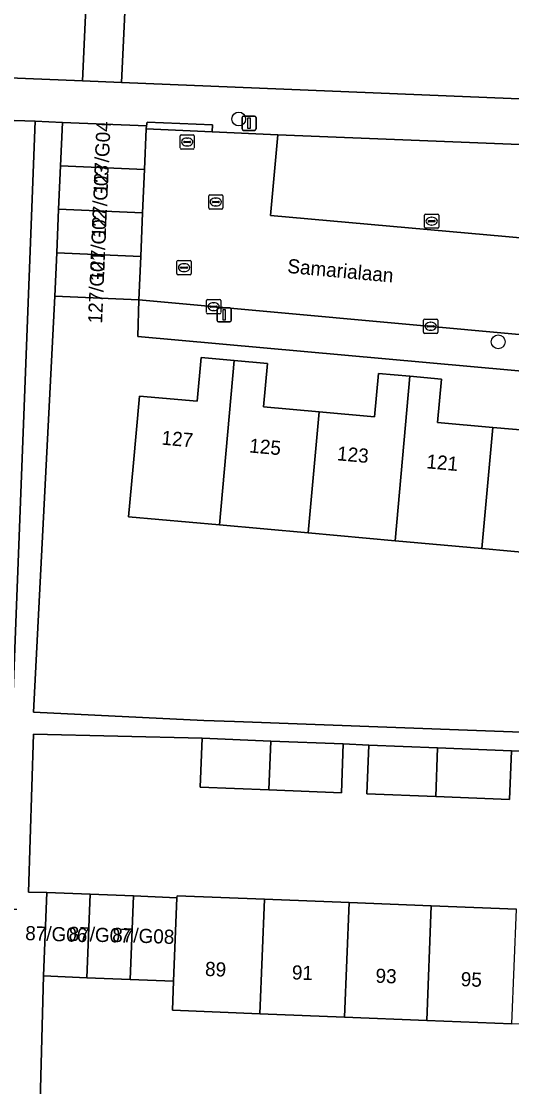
# Model space of a CAD drawing. Extents: x 161354 to 162026, y 386504 to 387460.
# Drawn here: x 161436.1 to 161470.8, y 387027.5 to 387102.9 of the extents above; entities that cross this region are included whole.
import ezdxf

# ---------------------------------------------------------------- set-up
doc = ezdxf.new("R2010")
doc.units = 0
for name, color, linetype in [('IMGEO_Boom', 7, 'Continuous'), ('IMGEO_Erf', 7, 'Continuous'), ('IMGEO_Kolk', 7, 'Continuous'), ('IMGEO_Lichtmast', 7, 'Continuous'), ('IMGEO_Openbare_ruimte_label', 7, 'Continuous'), ('IMGEO_Pand', 7, 'Continuous'), ('IMGEO_Pand_nummerreeks', 7, 'Continuous'), ('IMGEO_Parkeervlak_open', 7, 'Continuous'), ('IMGEO_Rijbaan_lokaal_open', 7, 'Continuous'), ('IMGEO_Rioolput', 7, 'Continuous'), ('IMGEO_Voetpad_open', 7, 'Continuous')]:
    doc.layers.add(name, color=color, linetype=linetype)

msp = doc.modelspace()

# ---------------------------------------------------------------- linework, layer by layer
at = {"layer": 'IMGEO_Boom'}
for centre in [(161451.494, 387095.947), (161469.83, 387080.194)]:
    msp.add_circle(centre, 0.489, dxfattribs=at)
at = {"layer": 'IMGEO_Erf'}
for points in [[(161420.847, 387167.119), (161420.722, 387165.849), (161419.152, 387145.879), (161415.319, 387101.857), (161415.293, 387101.72), (161415.119, 387099.688), (161440.458, 387098.648), (161443.609, 387167.785)], [(161509.854, 387102.729), (161503.759, 387102.981), (161500, 387103.136), (161497.701, 387103.231), (161491.938, 387103.469), (161485.881, 387103.719), (161479.75, 387103.972), (161473.927, 387104.212), (161467.993, 387104.457), (161461.871, 387104.71), (161456.025, 387104.951), (161449.869, 387105.205), (161449.953, 387107.231), (161446.8, 387107.361), (161443.644, 387107.491), (161443.218, 387098.534), (161500, 387096.204), (161507.716, 387095.887)], [(161435.806, 387040.05), (161434.978, 387040.065), (161435.018, 387041.376), (161437.115, 387095.79), (161414.848, 387096.512), (161414.72, 387095.022), (161414.721, 387094.933), (161408.966, 387029.008)], [(161507.491, 387074.867), (161500, 387075.542), (161444.354, 387080.558), (161444.439, 387083.16), (161438.503, 387083.415), (161436.997, 387054.005), (161449.034, 387053.417), (161451.203, 387053.337), (161501.854, 387051.463), (161501.969, 387054.613), (161502.084, 387057.762), (161508.089, 387057.543), (161508.356, 387065.139), (161508.652, 387073.55)], [(161474.821, 387065.015), (161468.676, 387065.569), (161462.552, 387066.122), (161456.402, 387066.676), (161450.139, 387067.241), (161443.709, 387067.821), (161444.03, 387071.378), (161444.479, 387076.357), (161448.558, 387075.989), (161448.836, 387079.081), (161451.178, 387078.87), (161453.518, 387078.659), (161453.242, 387075.599), (161457.168, 387075.245), (161461.094, 387074.891), (161461.371, 387077.957), (161463.592, 387077.757), (161465.815, 387077.556), (161465.539, 387074.497), (161469.442, 387074.145), (161473.344, 387073.793)], [(161472.618, 387051.206), (161470.765, 387051.281), (161470.627, 387047.835), (161465.411, 387048.042), (161460.543, 387048.235), (161460.681, 387051.685), (161458.883, 387051.758), (161458.745, 387048.306), (161453.625, 387048.509), (161448.762, 387048.701), (161448.902, 387052.158), (161437.003, 387052.46), (161436.643, 387041.283), (161437.939, 387041.255), (161441.004, 387041.132), (161444.069, 387041.009), (161447.131, 387040.887), (161447.137, 387041.03), (161453.316, 387040.782), (161459.299, 387040.543), (161465.101, 387040.311), (161471.118, 387040.07)], [(161488.587, 387031.259), (161482.745, 387031.493), (161476.677, 387031.736), (161470.794, 387031.971), (161464.777, 387032.212), (161458.975, 387032.444), (161452.992, 387032.684), (161446.813, 387032.931), (161446.895, 387034.988), (161443.832, 387035.111), (161440.767, 387035.233), (161437.703, 387035.356), (161437.454, 387026.478), (161500, 387023.805), (161504.653, 387023.606)]]:
    msp.add_lwpolyline(points, dxfattribs=at)
at = {"layer": 'IMGEO_Kolk'}
for p, q in [((161449.372, 387089.655), (161449.372, 387090.507)), ((161449.447, 387090.581), (161450.299, 387090.581)), ((161449.86, 387090.361), (161449.885, 387090.361)), ((161450.373, 387090.507), (161450.373, 387089.655)), ((161450.299, 387089.581), (161449.447, 387089.581)), ((161449.631, 387090.075), (161449.631, 387090.087)), ((161450.069, 387090.038), (161449.671, 387090.038)), ((161449.674, 387090.124), (161450.072, 387090.124)), ((161449.883, 387089.801), (161449.858, 387089.801)), ((161450.115, 387090.087), (161450.115, 387090.075)), ((161464.625, 387088.298), (161464.625, 387089.15)), ((161464.7, 387089.224), (161465.552, 387089.224)), ((161465.113, 387089.004), (161465.138, 387089.004)), ((161465.626, 387089.15), (161465.626, 387088.298)), ((161465.552, 387088.224), (161464.7, 387088.224)), ((161464.884, 387088.718), (161464.884, 387088.73)), ((161465.322, 387088.681), (161464.924, 387088.681)), ((161464.927, 387088.767), (161465.325, 387088.767)), ((161465.136, 387088.444), (161465.111, 387088.444)), ((161465.368, 387088.73), (161465.368, 387088.718)), ((161449.218, 387082.254), (161449.218, 387083.106)), ((161449.293, 387083.18), (161450.145, 387083.18)), ((161449.706, 387082.96), (161449.731, 387082.96)), ((161450.219, 387083.106), (161450.219, 387082.254)), ((161450.145, 387082.18), (161449.293, 387082.18)), ((161449.477, 387082.674), (161449.477, 387082.686)), ((161449.915, 387082.637), (161449.517, 387082.637)), ((161449.52, 387082.723), (161449.918, 387082.723)), ((161449.729, 387082.4), (161449.704, 387082.4)), ((161449.961, 387082.686), (161449.961, 387082.674)), ((161464.558, 387080.865), (161464.558, 387081.717)), ((161464.633, 387081.791), (161465.485, 387081.791)), ((161464.817, 387081.285), (161464.817, 387081.297)), ((161464.86, 387081.334), (161465.258, 387081.334)), ((161465.046, 387081.571), (161465.071, 387081.571)), ((161465.301, 387081.297), (161465.301, 387081.285)), ((161465.559, 387081.717), (161465.559, 387080.865)), ((161465.485, 387080.791), (161464.633, 387080.791)), ((161465.255, 387081.248), (161464.857, 387081.248)), ((161465.069, 387081.011), (161465.044, 387081.011))]:
    msp.add_line(p, q, dxfattribs=at)
for points in [[(161449.372, 387089.655), (161449.372, 387090.507)], [(161449.447, 387090.581), (161450.299, 387090.581)], [(161450.373, 387090.507), (161450.373, 387089.655)], [(161450.299, 387089.581), (161449.447, 387089.581)], [(161464.625, 387088.298), (161464.625, 387089.15)], [(161464.7, 387089.224), (161465.552, 387089.224)], [(161465.626, 387089.15), (161465.626, 387088.298)], [(161465.552, 387088.224), (161464.7, 387088.224)], [(161449.218, 387082.254), (161449.218, 387083.106)], [(161449.293, 387083.18), (161450.145, 387083.18)], [(161450.219, 387083.106), (161450.219, 387082.254)], [(161450.145, 387082.18), (161449.293, 387082.18)], [(161464.558, 387080.865), (161464.558, 387081.717)], [(161464.633, 387081.791), (161465.485, 387081.791)], [(161465.559, 387081.717), (161465.559, 387080.865)], [(161465.485, 387080.791), (161464.633, 387080.791)]]:
    msp.add_lwpolyline(points, dxfattribs=at)
for centre, radius, start, end in [((161449.449, 387090.505), 0.0765, 91.55205, 178.44795), ((161449.449, 387090.505), 0.0765, 91.55205, 178.44795), ((161450.297, 387090.505), 0.0765, 1.55205, 88.44795), ((161450.297, 387090.505), 0.0765, 1.55205, 88.44795), ((161449.449, 387089.657), 0.0765, 181.55205, 268.44795), ((161449.449, 387089.657), 0.0765, 181.55205, 268.44795), ((161449.671, 387090.084), 0.0403, 85.87752, 175.75265), ((161449.668, 387090.074), 0.0366, 178.93798, 274.71019), ((161450.072, 387090.081), 0.043, 264.86636, 352.45326), ((161450.076, 387090.086), 0.0386, 1.73085, 96.63898), ((161450.297, 387089.657), 0.0765, 271.55205, 358.44795), ((161450.297, 387089.657), 0.0765, 271.55205, 358.44795), ((161464.702, 387089.148), 0.0765, 91.55205, 178.44795), ((161464.702, 387089.148), 0.0765, 91.55205, 178.44795), ((161465.55, 387089.148), 0.0765, 1.55205, 88.44795), ((161465.55, 387089.148), 0.0765, 1.55205, 88.44795), ((161464.702, 387088.3), 0.0765, 181.55205, 268.44795), ((161464.702, 387088.3), 0.0765, 181.55205, 268.44795), ((161464.924, 387088.727), 0.0403, 85.87752, 175.75265), ((161464.921, 387088.717), 0.0366, 178.93798, 274.71019), ((161465.325, 387088.724), 0.043, 264.86636, 352.45326), ((161465.329, 387088.729), 0.0386, 1.73085, 96.63898), ((161465.55, 387088.3), 0.0765, 271.55205, 358.44795), ((161465.55, 387088.3), 0.0765, 271.55205, 358.44795), ((161449.295, 387083.104), 0.0765, 91.55205, 178.44795), ((161449.295, 387083.104), 0.0765, 91.55205, 178.44795), ((161450.143, 387083.104), 0.0765, 1.55205, 88.44795), ((161450.143, 387083.104), 0.0765, 1.55205, 88.44795), ((161449.295, 387082.256), 0.0765, 181.55205, 268.44795), ((161449.295, 387082.256), 0.0765, 181.55205, 268.44795), ((161449.517, 387082.683), 0.0403, 85.87752, 175.75265), ((161449.514, 387082.673), 0.0366, 178.93798, 274.71019), ((161449.918, 387082.68), 0.043, 264.86636, 352.45326), ((161449.922, 387082.685), 0.0386, 1.73085, 96.63898), ((161450.143, 387082.256), 0.0765, 271.55205, 358.44795), ((161450.143, 387082.256), 0.0765, 271.55205, 358.44795), ((161464.635, 387081.715), 0.0765, 91.55205, 178.44795), ((161464.635, 387081.715), 0.0765, 91.55205, 178.44795), ((161464.857, 387081.294), 0.0403, 85.87752, 175.75265), ((161464.854, 387081.284), 0.0366, 178.93798, 274.71019), ((161465.258, 387081.291), 0.043, 264.86636, 352.45326), ((161465.262, 387081.296), 0.0386, 1.73085, 96.63898), ((161465.483, 387081.715), 0.0765, 1.55205, 88.44795), ((161465.483, 387081.715), 0.0765, 1.55205, 88.44795), ((161464.635, 387080.867), 0.0765, 181.55205, 268.44795), ((161464.635, 387080.867), 0.0765, 181.55205, 268.44795), ((161465.483, 387080.867), 0.0765, 271.55205, 358.44795), ((161465.483, 387080.867), 0.0765, 271.55205, 358.44795)]:
    msp.add_arc(centre, radius, start, end, dxfattribs=at)
for centre, major_axis, ratio, start_param, end_param in [((161449.859, 387090.081), (-0.387, 0.002), 0.722429, 4.712389, 7.853982), ((161449.884, 387090.081), (-0.39, 0.002), 0.717154, 1.570796, 4.712389), ((161465.112, 387088.724), (-0.387, 0.002), 0.722429, 4.712389, 7.853982), ((161465.137, 387088.724), (-0.39, 0.002), 0.717154, 1.570796, 4.712389), ((161449.705, 387082.68), (-0.387, 0.002), 0.722429, 4.712389, 7.853982), ((161449.73, 387082.68), (-0.39, 0.002), 0.717154, 1.570796, 4.712389), ((161465.045, 387081.291), (-0.387, 0.002), 0.722429, 4.712389, 7.853982), ((161465.07, 387081.291), (-0.39, 0.002), 0.717154, 1.570796, 4.712389)]:
    msp.add_ellipse(centre, major_axis=major_axis, ratio=ratio, start_param=start_param, end_param=end_param, dxfattribs=at)
at = {"layer": 'IMGEO_Lichtmast'}
for p, q in [((161451.727, 387095.244), (161451.727, 387096.044)), ((161451.727, 387096.044), (161451.727, 387095.244)), ((161451.827, 387096.144), (161452.617, 387096.144)), ((161452.617, 387096.144), (161451.827, 387096.144)), ((161452.717, 387096.044), (161452.717, 387095.244)), ((161452.717, 387095.244), (161452.717, 387096.044)), ((161452.617, 387095.144), (161451.827, 387095.144)), ((161451.827, 387095.144), (161452.617, 387095.144)), ((161449.973, 387081.698), (161449.973, 387082.498)), ((161449.973, 387082.498), (161449.973, 387081.698)), ((161450.073, 387082.598), (161450.863, 387082.598)), ((161450.863, 387082.598), (161450.073, 387082.598)), ((161450.963, 387082.498), (161450.963, 387081.698)), ((161450.963, 387081.698), (161450.963, 387082.498)), ((161450.863, 387081.598), (161450.073, 387081.598)), ((161450.073, 387081.598), (161450.863, 387081.598))]:
    msp.add_line(p, q, dxfattribs=at)
for points in [[(161452.147, 387096.019), (161452.297, 387096.019), (161452.297, 387095.269), (161452.147, 387095.269), (161452.147, 387096.019)], [(161450.393, 387082.473), (161450.543, 387082.473), (161450.543, 387081.723), (161450.393, 387081.723), (161450.393, 387082.473)]]:
    msp.add_lwpolyline(points, dxfattribs=at)
for centre, start, end in [((161451.827, 387096.044), 90, 180), ((161451.827, 387096.044), 90, 180), ((161452.617, 387096.044), 0, 90), ((161452.617, 387096.044), 360, 90), ((161451.827, 387095.244), 180, 270), ((161451.827, 387095.244), 180, 270), ((161452.617, 387095.244), 270, 0), ((161452.617, 387095.244), 270, 0), ((161450.073, 387082.498), 90, 180), ((161450.073, 387082.498), 90, 180), ((161450.863, 387082.498), 0, 90), ((161450.863, 387082.498), 360, 90), ((161450.073, 387081.698), 180, 270), ((161450.073, 387081.698), 180, 270), ((161450.863, 387081.698), 270, 0), ((161450.863, 387081.698), 270, 0)]:
    msp.add_arc(centre, 0.1, start, end, dxfattribs=at)
at = {"layer": 'IMGEO_Pand'}
for points in [[(161444.958, 387095.244), (161444.967, 387095.454), (161439.031, 387095.709), (161438.899, 387092.635), (161444.835, 387092.381)], [(161444.835, 387092.381), (161438.899, 387092.635), (161438.767, 387089.562), (161444.703, 387089.307)], [(161444.703, 387089.307), (161438.767, 387089.562), (161438.635, 387086.488), (161444.571, 387086.234)], [(161444.571, 387086.234), (161438.635, 387086.488), (161438.503, 387083.415), (161444.439, 387083.16)], [(161451.178, 387078.87), (161448.836, 387079.081), (161448.558, 387075.989), (161444.479, 387076.357), (161444.03, 387071.378), (161443.709, 387067.821), (161450.139, 387067.241)], [(161457.168, 387075.245), (161453.242, 387075.599), (161453.518, 387078.659), (161451.178, 387078.87), (161450.139, 387067.241), (161456.402, 387066.676)], [(161463.592, 387077.757), (161461.371, 387077.957), (161461.094, 387074.891), (161457.168, 387075.245), (161456.402, 387066.676), (161462.552, 387066.122)], [(161462.552, 387066.122), (161468.676, 387065.569), (161469.442, 387074.145), (161465.539, 387074.497), (161465.815, 387077.556), (161463.592, 387077.757)], [(161475.862, 387076.667), (161473.622, 387076.869), (161473.344, 387073.793), (161469.442, 387074.145), (161468.676, 387065.569), (161474.821, 387065.015)], [(161453.763, 387051.963), (161448.902, 387052.158), (161448.762, 387048.701), (161453.625, 387048.509)], [(161458.883, 387051.758), (161453.763, 387051.963), (161453.625, 387048.509), (161458.745, 387048.306)], [(161465.548, 387051.49), (161460.681, 387051.685), (161460.543, 387048.235), (161465.411, 387048.042)], [(161470.765, 387051.281), (161465.548, 387051.49), (161465.411, 387048.042), (161470.627, 387047.835)], [(161441.004, 387041.132), (161437.939, 387041.255), (161437.703, 387035.356), (161440.767, 387035.233)], [(161444.069, 387041.009), (161441.004, 387041.132), (161440.767, 387035.233), (161443.832, 387035.111)], [(161447.131, 387040.887), (161444.069, 387041.009), (161443.832, 387035.111), (161446.895, 387034.988)], [(161453.316, 387040.782), (161447.137, 387041.03), (161447.131, 387040.887), (161446.895, 387034.988), (161446.813, 387032.931), (161452.992, 387032.684)], [(161459.299, 387040.543), (161453.316, 387040.782), (161452.992, 387032.684), (161458.975, 387032.444)], [(161458.975, 387032.444), (161464.777, 387032.212), (161465.101, 387040.311), (161459.299, 387040.543)], [(161471.118, 387040.07), (161465.101, 387040.311), (161464.777, 387032.212), (161470.794, 387031.971)]]:
    msp.add_lwpolyline(points, close=True, dxfattribs=at)
at = {"layer": 'IMGEO_Parkeervlak_open'}
msp.add_lwpolyline([(161480.755, 387093.761), (161454.25, 387094.839), (161453.73, 387089.133), (161481.674, 387086.63), (161482.154, 387092.167)], dxfattribs=at)
at = {"layer": 'IMGEO_Rijbaan_lokaal_open'}
msp.add_lwpolyline([(161481.674, 387086.63), (161453.73, 387089.133), (161454.25, 387094.839), (161449.614, 387095.035), (161444.958, 387095.244), (161444.835, 387092.381), (161444.703, 387089.307), (161444.571, 387086.234), (161444.439, 387083.16), (161500, 387078.089), (161508.736, 387077.285), (161508.93, 387082.229), (161508.802, 387082.24), (161501.954, 387082.833), (161494.098, 387083.514), (161484.178, 387084.374), (161483.691, 387084.416)], dxfattribs=at)
at = {"layer": 'IMGEO_Rioolput'}
for p, q in [((161447.424, 387094.823), (161448.276, 387094.823)), ((161447.349, 387093.897), (161447.349, 387094.749)), ((161447.608, 387094.317), (161447.608, 387094.329)), ((161448.046, 387094.28), (161447.648, 387094.28)), ((161447.651, 387094.366), (161448.049, 387094.366)), ((161447.837, 387094.603), (161447.862, 387094.603)), ((161448.092, 387094.329), (161448.092, 387094.317)), ((161448.35, 387094.749), (161448.35, 387093.897)), ((161448.276, 387093.823), (161447.424, 387093.823)), ((161447.86, 387094.043), (161447.835, 387094.043)), ((161447.13, 387085.012), (161447.13, 387085.864)), ((161447.205, 387085.938), (161448.057, 387085.938)), ((161448.131, 387085.864), (161448.131, 387085.012)), ((161447.389, 387085.432), (161447.389, 387085.444)), ((161447.827, 387085.395), (161447.429, 387085.395)), ((161447.432, 387085.481), (161447.83, 387085.481)), ((161447.641, 387085.158), (161447.616, 387085.158)), ((161447.618, 387085.718), (161447.643, 387085.718)), ((161447.873, 387085.444), (161447.873, 387085.432)), ((161448.057, 387084.938), (161447.205, 387084.938))]:
    msp.add_line(p, q, dxfattribs=at)
for points in [[(161447.424, 387094.823), (161448.276, 387094.823)], [(161447.349, 387093.897), (161447.349, 387094.749)], [(161448.35, 387094.749), (161448.35, 387093.897)], [(161448.276, 387093.823), (161447.424, 387093.823)], [(161447.13, 387085.012), (161447.13, 387085.864)], [(161447.205, 387085.938), (161448.057, 387085.938)], [(161448.131, 387085.864), (161448.131, 387085.012)], [(161448.057, 387084.938), (161447.205, 387084.938)]]:
    msp.add_lwpolyline(points, dxfattribs=at)
for centre, radius, start, end in [((161447.426, 387094.747), 0.0765, 91.55205, 178.44795), ((161447.426, 387094.747), 0.0765, 91.55205, 178.44795), ((161448.274, 387094.747), 0.0765, 1.55205, 88.44795), ((161448.274, 387094.747), 0.0765, 1.55205, 88.44795), ((161447.648, 387094.326), 0.0403, 85.87752, 175.75265), ((161447.645, 387094.316), 0.0366, 178.93798, 274.71019), ((161448.049, 387094.323), 0.043, 264.86636, 352.45326), ((161448.053, 387094.328), 0.0386, 1.73085, 96.63898), ((161447.426, 387093.899), 0.0765, 181.55205, 268.44795), ((161447.426, 387093.899), 0.0765, 181.55205, 268.44795), ((161448.274, 387093.899), 0.0765, 271.55205, 358.44795), ((161448.274, 387093.899), 0.0765, 271.55205, 358.44795), ((161447.207, 387085.862), 0.0765, 91.55205, 178.44795), ((161447.207, 387085.862), 0.0765, 91.55205, 178.44795), ((161448.055, 387085.862), 0.0765, 1.55205, 88.44795), ((161448.055, 387085.862), 0.0765, 1.55205, 88.44795), ((161447.429, 387085.441), 0.0403, 85.87752, 175.75265), ((161447.426, 387085.431), 0.0366, 178.93798, 274.71019), ((161447.83, 387085.438), 0.043, 264.86636, 352.45326), ((161447.834, 387085.443), 0.0386, 1.73085, 96.63898), ((161447.207, 387085.014), 0.0765, 181.55205, 268.44795), ((161447.207, 387085.014), 0.0765, 181.55205, 268.44795), ((161448.055, 387085.014), 0.0765, 271.55205, 358.44795), ((161448.055, 387085.014), 0.0765, 271.55205, 358.44795)]:
    msp.add_arc(centre, radius, start, end, dxfattribs=at)
for centre, major_axis, ratio, start_param, end_param in [((161447.836, 387094.323), (-0.387, 0.002), 0.722429, 4.712389, 7.853982), ((161447.861, 387094.323), (-0.39, 0.002), 0.717154, 1.570796, 4.712389), ((161447.617, 387085.438), (-0.387, 0.002), 0.722429, 4.712389, 7.853982), ((161447.642, 387085.438), (-0.39, 0.002), 0.717154, 1.570796, 4.712389)]:
    msp.add_ellipse(centre, major_axis=major_axis, ratio=ratio, start_param=start_param, end_param=end_param, dxfattribs=at)
at = {"layer": 'IMGEO_Voetpad_open'}
for points in [[(161443.609, 387167.785), (161440.458, 387098.648), (161443.218, 387098.534), (161443.644, 387107.491)], [(161443.218, 387098.534), (161440.458, 387098.648), (161415.119, 387099.688), (161414.848, 387096.512), (161437.115, 387095.79), (161439.031, 387095.709), (161444.967, 387095.454), (161445.021, 387095.721), (161449.634, 387095.534), (161449.614, 387095.035), (161454.25, 387094.839), (161480.755, 387093.761)], [(161507.716, 387095.887), (161500, 387096.204), (161443.218, 387098.534)], [(161501.854, 387051.463), (161451.203, 387053.337), (161449.034, 387053.417), (161436.997, 387054.005), (161438.503, 387083.415), (161438.635, 387086.488), (161438.767, 387089.562), (161438.899, 387092.635), (161439.031, 387095.709), (161437.115, 387095.79), (161435.018, 387041.376)], [(161500, 387078.089), (161444.439, 387083.16), (161444.354, 387080.558), (161500, 387075.542), (161507.491, 387074.867)], [(161437.454, 387026.478), (161437.703, 387035.356), (161437.939, 387041.255), (161436.643, 387041.283), (161437.003, 387052.46), (161448.902, 387052.158), (161453.763, 387051.963), (161458.883, 387051.758), (161460.681, 387051.685), (161465.548, 387051.49), (161470.765, 387051.281), (161472.618, 387051.206)]]:
    msp.add_lwpolyline(points, dxfattribs=at)
msp.add_lwpolyline([(161445.021, 387095.721), (161444.967, 387095.454), (161444.958, 387095.244), (161449.614, 387095.035), (161449.634, 387095.534)], close=True, dxfattribs=at)

# ---------------------------------------------------------------- texts
at = {"layer": 'IMGEO_Openbare_ruimte_label'}
msp.add_text('Samarialaan', height=1, rotation=354.72259, dxfattribs=at).set_placement((161454.9, 387085.07))
at = {"layer": 'IMGEO_Pand_nummerreeks'}
for s, rotation, p in [('127/G04', 87.56514, (161442.227, 387090.639)), ('127/G03', 87.56514, (161442.095, 387087.546)), ('127/G02', 87.56514, (161441.963, 387084.447)), ('127/G01', 87.56514, (161441.837, 387081.47)), ('127', 354.88864, (161446.005, 387072.927)), ('125', 354.88864, (161452.207, 387072.372)), ('123', 354.88864, (161458.408, 387071.818)), ('121', 354.88864, (161464.724, 387071.253)), ('87/G06', 357.97746, (161436.393, 387037.894)), ('87/G07', 357.97746, (161439.46, 387037.842)), ('87/G08', 357.97746, (161442.542, 387037.77)), ('89', 357.70817, (161449.098, 387035.362)), ('91', 357.70821, (161455.234, 387035.116)), ('93', 357.70821, (161461.143, 387034.88)), ('95', 357.70821, (161467.165, 387034.639))]:
    msp.add_text(s, height=1, rotation=rotation, dxfattribs=at).set_placement(p)

doc.saveas('drawing.dxf')
